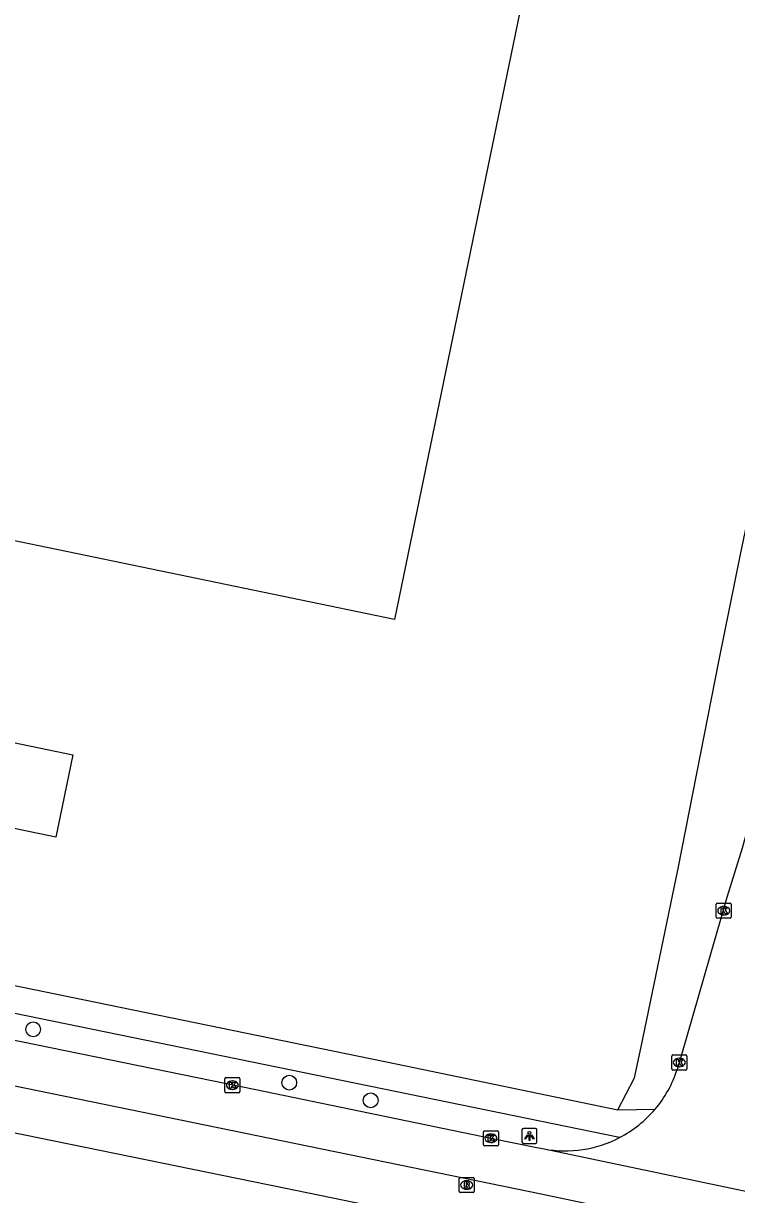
# Model space of a CAD drawing. Extents: x 157692 to 159670, y 381454 to 383289.
# Drawn here: x 158153.7 to 158201, y 382186.1 to 382263.7 of the extents above; entities that cross this region are included whole.
import ezdxf

# ---------------------------------------------------------------- set-up
doc = ezdxf.new("R2010")
doc.units = 0
for name, color, linetype in [('IMGEO_Boom', 7, 'Continuous'), ('IMGEO_Kolk', 7, 'Continuous'), ('IMGEO_Lichtpunt', 7, 'Continuous'), ('IMGEO_Pand', 7, 'Continuous'), ('IMGEO_Rijbaan_lokaal_gesloten', 7, 'Continuous'), ('IMGEO_Rijbaan_regionaal_gesloten', 7, 'Continuous'), ('IMGEO_Rioolput', 7, 'Continuous'), ('IMGEO_Voetpad_open', 7, 'Continuous')]:
    doc.layers.add(name, color=color, linetype=linetype)

msp = doc.modelspace()

# ---------------------------------------------------------------- linework, layer by layer
at = {"layer": 'IMGEO_Boom'}
for centre in [(158154.338, 382197.01), (158171.323, 382193.478), (158176.727, 382192.307)]:
    msp.add_circle(centre, 0.489, dxfattribs=at)
at = {"layer": 'IMGEO_Kolk'}
for p, q in [((158199.718, 382205.375), (158200.57, 382205.375)), ((158199.643, 382204.449), (158199.643, 382205.301)), ((158200.154, 382204.595), (158200.129, 382204.595)), ((158200.131, 382205.155), (158200.156, 382205.155)), ((158200.644, 382205.301), (158200.644, 382204.449)), ((158200.57, 382204.375), (158199.718, 382204.375)), ((158196.695, 382194.387), (158196.695, 382195.239)), ((158196.77, 382195.313), (158197.622, 382195.313)), ((158197.696, 382195.239), (158197.696, 382194.387)), ((158197.206, 382194.533), (158197.181, 382194.533)), ((158197.183, 382195.093), (158197.208, 382195.093)), ((158167.052, 382192.885), (158167.052, 382193.737)), ((158167.127, 382193.811), (158167.979, 382193.811)), ((158168.053, 382193.737), (158168.053, 382192.885)), ((158197.622, 382194.313), (158196.77, 382194.313)), ((158167.563, 382193.031), (158167.538, 382193.031)), ((158167.54, 382193.591), (158167.565, 382193.591)), ((158167.979, 382192.811), (158167.127, 382192.811)), ((158184.2, 382189.368), (158184.2, 382190.22)), ((158184.275, 382190.294), (158185.127, 382190.294)), ((158184.688, 382190.074), (158184.713, 382190.074)), ((158185.201, 382190.22), (158185.201, 382189.368)), ((158185.127, 382189.294), (158184.275, 382189.294)), ((158184.711, 382189.514), (158184.686, 382189.514))]:
    msp.add_line(p, q, dxfattribs=at)
for points in [[(158199.718, 382205.375), (158200.57, 382205.375)], [(158199.643, 382204.449), (158199.643, 382205.301)], [(158199.964, 382205.075), (158200.087, 382205.075), (158200.087, 382204.924), (158200.217, 382205.075), (158200.381, 382205.075), (158200.235, 382204.924), (158200.388, 382204.675), (158200.236, 382204.675), (158200.151, 382204.839), (158200.087, 382204.772), (158200.087, 382204.675), (158199.964, 382204.675), (158199.964, 382205.075)], [(158200.644, 382205.301), (158200.644, 382204.449)], [(158200.57, 382204.375), (158199.718, 382204.375)], [(158196.695, 382194.387), (158196.695, 382195.239)], [(158196.77, 382195.313), (158197.622, 382195.313)], [(158197.696, 382195.239), (158197.696, 382194.387)], [(158197.016, 382195.013), (158197.139, 382195.013), (158197.139, 382194.862), (158197.269, 382195.013), (158197.433, 382195.013), (158197.287, 382194.862), (158197.44, 382194.613), (158197.288, 382194.613), (158197.203, 382194.777), (158197.139, 382194.71), (158197.139, 382194.613), (158197.016, 382194.613), (158197.016, 382195.013)], [(158167.052, 382192.885), (158167.052, 382193.737)], [(158167.127, 382193.811), (158167.979, 382193.811)], [(158168.053, 382193.737), (158168.053, 382192.885)], [(158197.622, 382194.313), (158196.77, 382194.313)], [(158167.373, 382193.511), (158167.496, 382193.511), (158167.496, 382193.36), (158167.626, 382193.511), (158167.79, 382193.511), (158167.644, 382193.36), (158167.797, 382193.111), (158167.645, 382193.111), (158167.56, 382193.275), (158167.496, 382193.208), (158167.496, 382193.111), (158167.373, 382193.111), (158167.373, 382193.511)], [(158167.979, 382192.811), (158167.127, 382192.811)], [(158184.2, 382189.368), (158184.2, 382190.22)], [(158184.275, 382190.294), (158185.127, 382190.294)], [(158184.521, 382189.994), (158184.644, 382189.994), (158184.644, 382189.843), (158184.774, 382189.994), (158184.938, 382189.994), (158184.792, 382189.843), (158184.945, 382189.594), (158184.793, 382189.594), (158184.708, 382189.758), (158184.644, 382189.691), (158184.644, 382189.594), (158184.521, 382189.594), (158184.521, 382189.994)], [(158185.201, 382190.22), (158185.201, 382189.368)], [(158185.127, 382189.294), (158184.275, 382189.294)]]:
    msp.add_lwpolyline(points, dxfattribs=at)
for centre, start, end in [((158199.72, 382205.299), 91.55205, 178.44795), ((158199.72, 382205.299), 91.55205, 178.44795), ((158200.568, 382205.299), 1.55205, 88.44795), ((158200.568, 382205.299), 1.55205, 88.44795), ((158199.72, 382204.451), 181.55205, 268.44795), ((158199.72, 382204.451), 181.55205, 268.44795), ((158200.568, 382204.451), 271.55205, 358.44795), ((158200.568, 382204.451), 271.55205, 358.44795), ((158196.772, 382195.237), 91.55205, 178.44795), ((158196.772, 382195.237), 91.55205, 178.44795), ((158197.62, 382195.237), 1.55205, 88.44795), ((158197.62, 382195.237), 1.55205, 88.44795), ((158167.129, 382193.735), 91.55205, 178.44795), ((158167.129, 382193.735), 91.55205, 178.44795), ((158167.977, 382193.735), 1.55205, 88.44795), ((158167.977, 382193.735), 1.55205, 88.44795), ((158196.772, 382194.389), 181.55205, 268.44795), ((158196.772, 382194.389), 181.55205, 268.44795), ((158197.62, 382194.389), 271.55205, 358.44795), ((158197.62, 382194.389), 271.55205, 358.44795), ((158167.129, 382192.887), 181.55205, 268.44795), ((158167.129, 382192.887), 181.55205, 268.44795), ((158167.977, 382192.887), 271.55205, 358.44795), ((158167.977, 382192.887), 271.55205, 358.44795), ((158184.277, 382190.218), 91.55205, 178.44795), ((158184.277, 382190.218), 91.55205, 178.44795), ((158185.125, 382190.218), 1.55205, 88.44795), ((158185.125, 382190.218), 1.55205, 88.44795), ((158184.277, 382189.37), 181.55205, 268.44795), ((158184.277, 382189.37), 181.55205, 268.44795), ((158185.125, 382189.37), 271.55205, 358.44795), ((158185.125, 382189.37), 271.55205, 358.44795)]:
    msp.add_arc(centre, 0.0765, start, end, dxfattribs=at)
for centre, major_axis, ratio, start_param, end_param in [((158200.13, 382204.875), (-0.387, 0.002), 0.722429, 4.712389, 7.853982), ((158200.155, 382204.875), (-0.39, 0.002), 0.717154, 1.570796, 4.712389), ((158197.182, 382194.813), (-0.387, 0.002), 0.722429, 4.712389, 7.853982), ((158197.207, 382194.813), (-0.39, 0.002), 0.717154, 1.570796, 4.712389), ((158167.539, 382193.311), (-0.387, 0.002), 0.722429, 4.712389, 7.853982), ((158167.564, 382193.311), (-0.39, 0.002), 0.717154, 1.570796, 4.712389), ((158184.687, 382189.794), (-0.387, 0.002), 0.722429, 4.712389, 7.853982), ((158184.712, 382189.794), (-0.39, 0.002), 0.717154, 1.570796, 4.712389)]:
    msp.add_ellipse(centre, major_axis=major_axis, ratio=ratio, start_param=start_param, end_param=end_param, dxfattribs=at)
at = {"layer": 'IMGEO_Lichtpunt'}
for p, q in [((158186.758, 382190.355), (158186.758, 382189.548)), ((158186.758, 382190.355), (158186.758, 382189.548)), ((158187.66, 382190.45), (158186.852, 382190.45)), ((158187.66, 382190.45), (158186.852, 382190.45)), ((158187.754, 382189.548), (158187.754, 382190.355)), ((158187.754, 382189.548), (158187.754, 382190.355)), ((158186.852, 382189.454), (158187.66, 382189.454)), ((158186.852, 382189.454), (158187.66, 382189.454))]:
    msp.add_line(p, q, dxfattribs=at)
for points in [[(158187.132, 382190.019), (158187.171, 382189.991), (158186.983, 382189.729), (158186.945, 382189.756), (158187.132, 382190.019)], [(158187.234, 382189.971), (158187.281, 382189.971), (158187.281, 382189.649), (158187.234, 382189.649), (158187.234, 382189.971)], [(158187.344, 382189.991), (158187.382, 382190.018), (158187.569, 382189.756), (158187.53, 382189.728), (158187.344, 382189.991)]]:
    msp.add_lwpolyline(points, dxfattribs=at)
msp.add_circle((158187.257, 382190.153), 0.0994, dxfattribs=at)
for centre, start, end in [((158186.852, 382190.355), 90, 180), ((158186.852, 382190.355), 90, 180), ((158187.66, 382190.355), 0, 90), ((158187.66, 382190.355), 0, 90), ((158186.852, 382189.548), 180, 270), ((158186.852, 382189.548), 180, 270), ((158187.66, 382189.548), 270, 0), ((158187.66, 382189.548), 270, 360)]:
    msp.add_arc(centre, 0.0946, start, end, dxfattribs=at)
at = {"layer": 'IMGEO_Pand'}
for points in [[(158191.554, 382288.315), (158183.633, 382250), (158178.295, 382224.177), (158109.97, 382238.302), (158105.003, 382239.315), (158103.496, 382231.977), (158081.666, 382236.49), (158081.848, 382237.371), (158078.935, 382237.981), (158078.684, 382236.846), (158053.511, 382242.032), (158053.564, 382242.291), (158042.93, 382244.498), (158044.569, 382252.45), (158045.53, 382257.066), (158056.123, 382254.861), (158068.353, 382313.749), (158191.554, 382288.315)], [(158156.981, 382215.201), (158155.854, 382209.756), (158141.682, 382212.688), (158142.809, 382218.133), (158156.981, 382215.201)]]:
    msp.add_lwpolyline(points, dxfattribs=at)
at = {"layer": 'IMGEO_Rijbaan_lokaal_gesloten'}
msp.add_lwpolyline([(158204.935, 382221.706), (158201.356, 382209.009), (158200.357, 382205.739), (158197.34, 382195.322), (158197.057, 382194.343)], dxfattribs=at)
for centre, radius, start, end in [((158189.647, 382196.76), 7.794, 319.67228, 341.93372), ((158189.655, 382196.766), 7.792, 297.33566, 319.60333), ((158189.632, 382196.727), 7.768, 259.54767, 297.61451)]:
    msp.add_arc(centre, radius, start, end, dxfattribs=at)
at = {"layer": 'IMGEO_Rijbaan_regionaal_gesloten'}
for points in [[(158343.515, 382152.527), (158327.525, 382155.488), (158318.888, 382157.281), (158300.095, 382161.181), (158268.722, 382167.572), (158256.931, 382169.996), (158249.098, 382171.701), (158237.46, 382174.557), (158225.893, 382177.689), (158214.463, 382180.529), (158188.034, 382186.098), (157930.794, 382238.814)], [(158012.828, 382218.933), (158142.514, 382192.31), (158170.978, 382186.516), (158185.711, 382183.483), (158196.081, 382181.334)], [(158099.184, 382207.368), (158106.798, 382205.834), (158108.26, 382205.479), (158124.579, 382202.211), (158126.4, 382201.761), (158169.115, 382193.035), (158184.701, 382189.794), (158187.863, 382189.164), (158188.223, 382189.088)], [(158188.223, 382189.088), (158216.981, 382183.063)]]:
    msp.add_lwpolyline(points, dxfattribs=at)
at = {"layer": 'IMGEO_Rioolput'}
for p, q in [((158182.59, 382186.271), (158182.59, 382187.123)), ((158182.665, 382187.197), (158183.517, 382187.197)), ((158183.078, 382186.977), (158183.103, 382186.977)), ((158183.591, 382187.123), (158183.591, 382186.271)), ((158183.517, 382186.197), (158182.665, 382186.197)), ((158183.101, 382186.417), (158183.076, 382186.417))]:
    msp.add_line(p, q, dxfattribs=at)
for points in [[(158182.59, 382186.271), (158182.59, 382187.123)], [(158182.665, 382187.197), (158183.517, 382187.197)], [(158183.179, 382186.895), (158182.927, 382186.897), (158182.927, 382186.497)], [(158183.105, 382186.816), (158183.051, 382186.816), (158183.051, 382186.735)], [(158183.051, 382186.735), (158183.103, 382186.735)], [(158183.591, 382187.123), (158183.591, 382186.271)], [(158183.517, 382186.197), (158182.665, 382186.197)], [(158182.927, 382186.497), (158183.051, 382186.497), (158183.051, 382186.659), (158183.062, 382186.659)], [(158183.109, 382186.63), (158183.18, 382186.497), (158183.32, 382186.497), (158183.255, 382186.623)]]:
    msp.add_lwpolyline(points, dxfattribs=at)
for centre, radius, start, end in [((158182.667, 382187.121), 0.0765, 91.55205, 178.44795), ((158182.667, 382187.121), 0.0765, 91.55205, 178.44795), ((158183.087, 382186.924), 0.19, 274.7715, 282.96867), ((158183.111, 382186.72), 0.0964, 77.00612, 93.18647), ((158183.125, 382186.777), 0.0378, 276.66336, 79.67722), ((158183.178, 382186.785), 0.109, 350.36119, 89.41601), ((158183.176, 382186.785), 0.112, 277.58423, 350.98172), ((158183.515, 382187.121), 0.0765, 1.55205, 88.44795), ((158183.515, 382187.121), 0.0765, 1.55205, 88.44795), ((158182.667, 382186.273), 0.0765, 181.55205, 268.44795), ((158182.667, 382186.273), 0.0765, 181.55205, 268.44795), ((158183.061, 382186.606), 0.0533, 26.02933, 88.69889), ((158183.16, 382186.57), 0.108, 29.51342, 73.79051), ((158183.515, 382186.273), 0.0765, 271.55205, 358.44795), ((158183.515, 382186.273), 0.0765, 271.55205, 358.44795)]:
    msp.add_arc(centre, radius, start, end, dxfattribs=at)
for centre, major_axis, ratio, start_param, end_param in [((158183.077, 382186.697), (-0.387, 0.002), 0.722429, 4.712389, 7.853982), ((158183.102, 382186.697), (-0.39, 0.002), 0.717154, 1.570796, 4.712389)]:
    msp.add_ellipse(centre, major_axis=major_axis, ratio=ratio, start_param=start_param, end_param=end_param, dxfattribs=at)
at = {"layer": 'IMGEO_Voetpad_open'}
for points in [[(158193.233, 382189.844), (158101.447, 382208.648), (158076.404, 382220.194), (157938.825, 382248.42), (157937.518, 382249.285)], [(158193.124, 382191.688), (158194.232, 382193.79), (158194.663, 382195.854), (158197.124, 382207.667), (158199.843, 382221.499), (158201.26, 382228.474), (158202.309, 382233.555)], [(158103.667, 382210.061), (158178.416, 382194.724), (158193.124, 382191.688)], [(158193.124, 382191.688), (158195.589, 382191.716)]]:
    msp.add_lwpolyline(points, dxfattribs=at)

doc.saveas('drawing.dxf')
